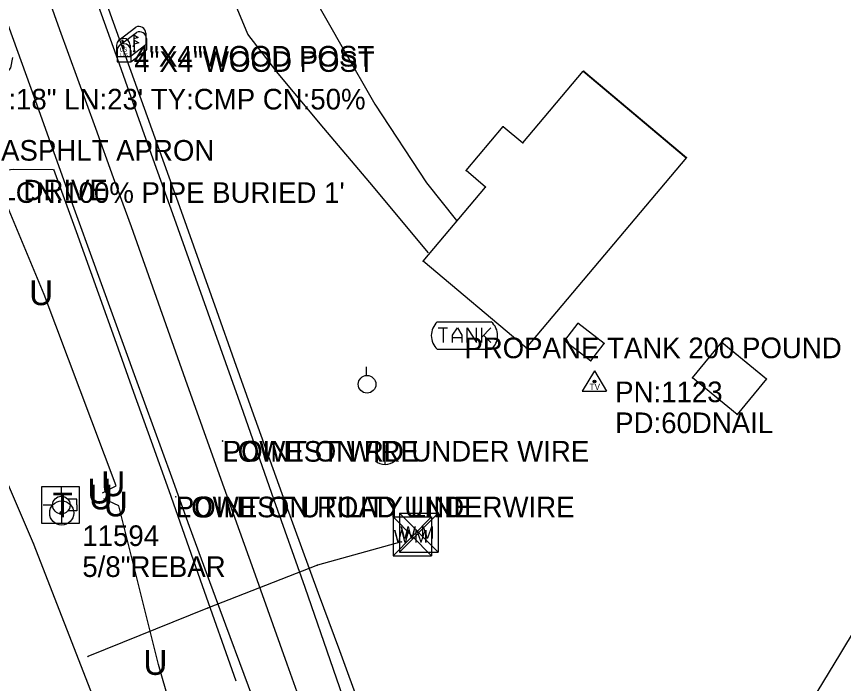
# Model space of a CAD drawing. Extents: x 1050807 to 1053552, y 395828 to 398415.
# Drawn here: x 1052115 to 1052315.2, y 397522.9 to 397684.6 of the extents above; entities that cross this region are included whole.
import ezdxf

# ---------------------------------------------------------------- set-up
doc = ezdxf.new("R2010")
doc.units = 0
for name, color, linetype in [('Default', 7, 'Continuous'), ('S_BUILDING', 7, 'Continuous'), ('S_CROSS_DRAIN_ANNOT', 7, 'Continuous'), ('S_DITCHLINE', 7, 'Continuous'), ('S_DRIVEWAY', 7, 'Continuous'), ('S_EDGE_PAVEMENT', 7, 'Continuous'), ('S_ELECTRIC_UTILITIES_ANNOT', 7, 'Continuous'), ('S_IRON_PIN', 7, 'Continuous'), ('S_IRON_PIN_ANNOT', 7, 'Continuous'), ('S_MAILBOX', 7, 'Continuous'), ('S_MAILBOX_ANNOT', 7, 'Continuous'), ('S_MSC_PT_SYM', 7, 'Continuous'), ('S_PAVEMENT_CROWN', 7, 'Continuous'), ('S_SECONDARY_CTL', 7, 'Continuous'), ('S_SECONDARY_CTL_ANNOT', 7, 'Continuous'), ('S_SHOULDER', 7, 'Continuous'), ('S_STR_PT_SYM', 7, 'Continuous'), ('S_SURVEY_TEXT_ANNOT', 7, 'Continuous'), ('S_TANK', 7, 'Continuous'), ('S_TANK_ANNOT', 7, 'Continuous'), ('S_TELEPHONE_UTILITIES', 7, 'Continuous'), ('S_UNDERGROUND_CABLE', 7, 'Continuous'), ('S_UTILITY_POLE', 7, 'Continuous'), ('S_UTL_PT_SYM', 7, 'Continuous'), ('S_WATER_UTILITIES', 7, 'Continuous')]:
    doc.layers.add(name, color=color, linetype=linetype)

msp = doc.modelspace()

# ---------------------------------------------------------------- linework, layer by layer
at = {"layer": 'S_BUILDING'}
for p, q in [((1052237.58, 397653.94), (1052252.21, 397671.3)), ((1052252.21, 397671.3), (1052277.14, 397650.29)), ((1052252.34, 397671.32), (1052277.2, 397650.37)), ((1052223.82, 397647.23), (1052232.84, 397657.93)), ((1052232.84, 397657.93), (1052237.58, 397653.94)), ((1052277.2, 397650.37), (1052238.35, 397604.25)), ((1052228.56, 397643.23), (1052223.82, 397647.23)), ((1052213.42, 397625.26), (1052228.56, 397643.23)), ((1052238.35, 397604.25), (1052213.42, 397625.26)), ((1052250.92, 397610.21), (1052247.7, 397606.01)), ((1052257.25, 397605.36), (1052250.92, 397610.21)), ((1052257.27, 397605.34), (1052250.92, 397610.21)), ((1052247.7, 397606.01), (1052254.04, 397601.14)), ((1052254.04, 397601.14), (1052257.27, 397605.34)), ((1052278.66, 397596.99), (1052285.79, 397605.63)), ((1052285.79, 397605.63), (1052296.59, 397596.72)), ((1052285.83, 397605.6), (1052296.59, 397596.72)), ((1052289.46, 397588.08), (1052278.66, 397596.99)), ((1052296.59, 397596.72), (1052289.46, 397588.08))]:
    msp.add_line(p, q, dxfattribs=at)
at = {"layer": 'S_DITCHLINE'}
msp.add_lwpolyline([(1052182.87, 397411.17), (1052191.13, 397410.06), (1052199.54, 397410.4), (1052209.84, 397414.42), (1052220.22, 397422.2), (1052230.61, 397429.99), (1052238.34, 397436.67), (1052254.08, 397454.11), (1052264.3, 397463.78), (1052278.77, 397479.4), (1052293.24, 397495.01), (1052300.36, 397506.76), (1052307.49, 397518.52), (1052314.61, 397530.28), (1052321.73, 397542.03)], dxfattribs=at)
at = {"layer": 'S_DRIVEWAY'}
for points in [[(1052133.67, 397755.55), (1052152.05, 397757.22), (1052166.68, 397751.47), (1052175.35, 397736.7), (1052175.93, 397726.65), (1052176.02, 397715.78), (1052181.24, 397702.97), (1052186.46, 397690.16), (1052194.09, 397676.73), (1052201.72, 397663.29), (1052214.22, 397644.23), (1052221.51, 397635.12)], [(1052214.75, 397627.33), (1052200.49, 397644.3), (1052189.4, 397657.53), (1052178.32, 397670.77), (1052170.98, 397680.3), (1052164.34, 397696.29), (1052157.7, 397712.28), (1052145.51, 397723.65)]]:
    msp.add_lwpolyline(points, dxfattribs=at)
at = {"layer": 'S_EDGE_PAVEMENT'}
for points in [[(1052214.47, 397461.1), (1052206.55, 397483.78), (1052198.62, 397506.45), (1052191.75, 397526.31), (1052184.88, 397546.16), (1052177.39, 397567.38), (1052169.89, 397588.61), (1052165.61, 397600.65), (1052161.33, 397612.68), (1052157.05, 397624.72), (1052152.78, 397636.76), (1052148.47, 397648.84), (1052144.17, 397660.93), (1052139.87, 397673.02), (1052135.57, 397685.11), (1052127.35, 397708.02), (1052119.13, 397730.93), (1052110.86, 397754.03), (1052102.59, 397777.13), (1052095.71, 397795.99), (1052088.82, 397814.85)], [(1052196.26, 397454.39), (1052187.61, 397477.79), (1052178.96, 397501.18), (1052174.52, 397513.15), (1052170.08, 397525.12), (1052165.65, 397537.09), (1052161.21, 397549.06), (1052156.87, 397561), (1052152.53, 397572.94), (1052148.19, 397584.89), (1052143.85, 397596.83), (1052135.54, 397619.78), (1052127.24, 397642.73), (1052119.19, 397665.09), (1052111.15, 397687.46), (1052106.97, 397699.31), (1052102.79, 397711.16), (1052098.61, 397723.02), (1052094.43, 397734.87), (1052086.32, 397757.66), (1052078.21, 397780.45), (1052073.59, 397792.48), (1052068.98, 397804.51)], [(1052123.83, 397647.43), (1052114.18, 397647.48), (1052109.74, 397646.97), (1052102.81, 397645.04), (1052098.03, 397655.71), (1052103.13, 397658.35), (1052106.07, 397662.52), (1052113.6, 397672.12), (1052114.07, 397674.6)]]:
    msp.add_lwpolyline(points, dxfattribs=at)
at = {"layer": 'S_IRON_PIN'}
for radius in [2.91, 0.411, 0.262, 0.212, 0.145, 0.0822, 0.0581]:
    msp.add_circle((1052125.89, 397564.24), radius, dxfattribs=at)
at = {"layer": 'S_MAILBOX'}
for p, q in [((1052139.71, 397678.87), (1052143.84, 397681.98)), ((1052139.85, 397677.57), (1052143.99, 397680.68)), ((1052146.28, 397680.51), (1052146.28, 397677.79)), ((1052143.33, 397680.16), (1052143.33, 397677.44)), ((1052143.47, 397678.86), (1052143.47, 397676.15)), ((1052146.42, 397679.21), (1052146.42, 397676.49)), ((1052139.16, 397677.6), (1052139.16, 397674.88)), ((1052139.3, 397676.3), (1052139.3, 397673.58)), ((1052142.48, 397674.88), (1052146.28, 397677.79)), ((1052142.48, 397677.6), (1052142.48, 397674.88)), ((1052142.63, 397673.58), (1052146.42, 397676.49)), ((1052142.63, 397676.3), (1052142.63, 397673.58)), ((1052139.16, 397674.88), (1052142.48, 397674.88)), ((1052139.3, 397673.58), (1052142.63, 397673.58))]:
    msp.add_line(p, q, dxfattribs=at)
for points in [[(1052140.34, 397678.71), (1052140.56, 397678.57), (1052140.56, 397678.19), (1052140.87, 397678.19), (1052140.87, 397678.55), (1052140.67, 397678.8), (1052140.34, 397678.74)], [(1052143.33, 397680.16), (1052144.43, 397679.5), (1052143.33, 397679.15)], [(1052143.47, 397678.86), (1052144.58, 397678.2), (1052143.47, 397677.85)], [(1052140.48, 397677.41), (1052140.71, 397677.28), (1052140.71, 397676.89), (1052141.01, 397676.89), (1052141.01, 397677.25), (1052140.82, 397677.5), (1052140.48, 397677.44)]]:
    msp.add_lwpolyline(points, dxfattribs=at)
for centre, end in [((1052144.61, 397680.51), 117.5718), ((1052144.76, 397679.21), 117.5718), ((1052140.82, 397677.6), 180), ((1052140.96, 397676.3), 180)]:
    msp.add_arc(centre, 1.66, 0, end, dxfattribs=at)
for centre in [(1052143.33, 397677.44), (1052143.47, 397676.15)]:
    msp.add_ellipse(centre, major_axis=(0.145, 0.132), ratio=0.564646, dxfattribs=at)
at = {"layer": 'S_MSC_PT_SYM'}
for points in [[(1052164.89, 397581.71), (1052164.89, 397581.76), (1052164.89, 397581.71), (1052164.84, 397581.71), (1052164.89, 397581.71), (1052164.89, 397581.66), (1052164.89, 397581.71), (1052164.94, 397581.71)], [(1052153.53, 397568.19), (1052153.53, 397568.24), (1052153.53, 397568.19), (1052153.48, 397568.19), (1052153.53, 397568.19), (1052153.53, 397568.14), (1052153.53, 397568.19), (1052153.58, 397568.19)]]:
    msp.add_lwpolyline(points, dxfattribs=at)
at = {"layer": 'S_PAVEMENT_CROWN'}
msp.add_lwpolyline([(1052205.81, 397457.74), (1052201.49, 397469.54), (1052197.18, 397481.35), (1052192.86, 397493.15), (1052188.55, 397504.96), (1052180.47, 397527.64), (1052172.39, 397550.33), (1052164.11, 397573.46), (1052155.84, 397596.59), (1052149.3, 397615.07), (1052142.77, 397633.56), (1052138.44, 397645.49), (1052134.12, 397657.43), (1052129.8, 397669.37), (1052125.47, 397681.31), (1052121.16, 397693.43), (1052116.84, 397705.56), (1052112.53, 397717.68), (1052108.21, 397729.81), (1052100.29, 397752.14), (1052092.37, 397774.47), (1052083.81, 397797.39), (1052075.25, 397820.32)], dxfattribs=at)
at = {"layer": 'S_SECONDARY_CTL'}
for p, q in [((1052254.94, 397598.71), (1052251.93, 397593.75)), ((1052254.94, 397598.71), (1052257.88, 397593.75)), ((1052251.93, 397593.75), (1052257.88, 397593.75))]:
    msp.add_line(p, q, dxfattribs=at)
for radius in [0.311, 0.183, 0.103]:
    msp.add_circle((1052254.94, 397596.1), radius, dxfattribs=at)
at = {"layer": 'S_SHOULDER'}
for points in [[(1052215.81, 397461.5), (1052211.2, 397477.1), (1052206.6, 397492.7), (1052202.49, 397504.78), (1052198.38, 397516.87), (1052193.22, 397530.8), (1052188.06, 397544.72), (1052180.04, 397566.9), (1052172.01, 397589.08), (1052167.73, 397601.15), (1052163.45, 397613.21), (1052159.17, 397625.28), (1052154.9, 397637.34), (1052146.66, 397660.22), (1052138.43, 397683.1), (1052131.84, 397701.67)], [(1052168.16, 397523.48), (1052160.02, 397546.56), (1052151.88, 397569.64), (1052147.64, 397581.54), (1052143.4, 397593.45), (1052139.16, 397605.35), (1052134.92, 397617.26), (1052129.45, 397632.39), (1052123.98, 397647.52)]]:
    msp.add_lwpolyline(points, dxfattribs=at)
at = {"layer": 'S_STR_PT_SYM'}
for points in [[(1052252.21, 397671.3), (1052252.21, 397671.35), (1052252.21, 397671.3), (1052252.16, 397671.3), (1052252.21, 397671.3), (1052252.21, 397671.25), (1052252.21, 397671.3), (1052252.26, 397671.3)], [(1052252.34, 397671.32), (1052252.34, 397671.37), (1052252.34, 397671.32), (1052252.29, 397671.32), (1052252.34, 397671.32), (1052252.34, 397671.27), (1052252.34, 397671.32), (1052252.39, 397671.32)], [(1052232.84, 397657.93), (1052232.84, 397657.98), (1052232.84, 397657.93), (1052232.79, 397657.93), (1052232.84, 397657.93), (1052232.84, 397657.88), (1052232.84, 397657.93), (1052232.89, 397657.93)], [(1052237.58, 397653.94), (1052237.58, 397653.99), (1052237.58, 397653.94), (1052237.53, 397653.94), (1052237.58, 397653.94), (1052237.58, 397653.89), (1052237.58, 397653.94), (1052237.63, 397653.94)], [(1052277.14, 397650.29), (1052277.14, 397650.34), (1052277.14, 397650.29), (1052277.09, 397650.29), (1052277.14, 397650.29), (1052277.14, 397650.24), (1052277.14, 397650.29), (1052277.19, 397650.29)], [(1052277.2, 397650.37), (1052277.2, 397650.42), (1052277.2, 397650.37), (1052277.15, 397650.37), (1052277.2, 397650.37), (1052277.2, 397650.32), (1052277.2, 397650.37), (1052277.25, 397650.37)], [(1052223.82, 397647.23), (1052223.82, 397647.28), (1052223.82, 397647.23), (1052223.77, 397647.23), (1052223.82, 397647.23), (1052223.82, 397647.18), (1052223.82, 397647.23), (1052223.87, 397647.23)], [(1052228.56, 397643.23), (1052228.56, 397643.28), (1052228.56, 397643.23), (1052228.51, 397643.23), (1052228.56, 397643.23), (1052228.56, 397643.18), (1052228.56, 397643.23), (1052228.61, 397643.23)], [(1052213.42, 397625.26), (1052213.42, 397625.31), (1052213.42, 397625.26), (1052213.37, 397625.26), (1052213.42, 397625.26), (1052213.42, 397625.21), (1052213.42, 397625.26), (1052213.47, 397625.26)], [(1052250.92, 397610.21), (1052250.92, 397610.26), (1052250.92, 397610.21), (1052250.87, 397610.21), (1052250.92, 397610.21), (1052250.92, 397610.16), (1052250.92, 397610.21), (1052250.97, 397610.21)], [(1052250.92, 397610.21), (1052250.92, 397610.26), (1052250.92, 397610.21), (1052250.87, 397610.21), (1052250.92, 397610.21), (1052250.92, 397610.16), (1052250.92, 397610.21), (1052250.97, 397610.21)], [(1052238.35, 397604.25), (1052238.35, 397604.3), (1052238.35, 397604.25), (1052238.3, 397604.25), (1052238.35, 397604.25), (1052238.35, 397604.2), (1052238.35, 397604.25), (1052238.4, 397604.25)], [(1052247.7, 397606.01), (1052247.7, 397606.06), (1052247.7, 397606.01), (1052247.65, 397606.01), (1052247.7, 397606.01), (1052247.7, 397605.96), (1052247.7, 397606.01), (1052247.75, 397606.01)], [(1052257.25, 397605.36), (1052257.25, 397605.41), (1052257.25, 397605.36), (1052257.2, 397605.36), (1052257.25, 397605.36), (1052257.25, 397605.31), (1052257.25, 397605.36), (1052257.3, 397605.36)], [(1052257.27, 397605.34), (1052257.27, 397605.39), (1052257.27, 397605.34), (1052257.22, 397605.34), (1052257.27, 397605.34), (1052257.27, 397605.29), (1052257.27, 397605.34), (1052257.32, 397605.34)], [(1052285.79, 397605.63), (1052285.79, 397605.68), (1052285.79, 397605.63), (1052285.74, 397605.63), (1052285.79, 397605.63), (1052285.79, 397605.58), (1052285.79, 397605.63), (1052285.84, 397605.63)], [(1052285.83, 397605.6), (1052285.83, 397605.65), (1052285.83, 397605.6), (1052285.78, 397605.6), (1052285.83, 397605.6), (1052285.83, 397605.55), (1052285.83, 397605.6), (1052285.88, 397605.6)], [(1052254.04, 397601.14), (1052254.04, 397601.19), (1052254.04, 397601.14), (1052253.99, 397601.14), (1052254.04, 397601.14), (1052254.04, 397601.09), (1052254.04, 397601.14), (1052254.09, 397601.14)], [(1052278.66, 397596.99), (1052278.66, 397597.04), (1052278.66, 397596.99), (1052278.61, 397596.99), (1052278.66, 397596.99), (1052278.66, 397596.94), (1052278.66, 397596.99), (1052278.71, 397596.99)], [(1052296.59, 397596.72), (1052296.59, 397596.77), (1052296.59, 397596.72), (1052296.54, 397596.72), (1052296.59, 397596.72), (1052296.59, 397596.67), (1052296.59, 397596.72), (1052296.64, 397596.72)], [(1052296.59, 397596.72), (1052296.59, 397596.77), (1052296.59, 397596.72), (1052296.54, 397596.72), (1052296.59, 397596.72), (1052296.59, 397596.67), (1052296.59, 397596.72), (1052296.64, 397596.72)], [(1052289.46, 397588.08), (1052289.46, 397588.13), (1052289.46, 397588.08), (1052289.41, 397588.08), (1052289.46, 397588.08), (1052289.46, 397588.03), (1052289.46, 397588.08), (1052289.51, 397588.08)]]:
    msp.add_lwpolyline(points, dxfattribs=at)
at = {"layer": 'S_TANK'}
for p, q in [((1052216.82, 397610.57), (1052229.94, 397610.57)), ((1052217.08, 397609.08), (1052219.34, 397609.08)), ((1052218.25, 397609.08), (1052218.25, 397605.59)), ((1052220.57, 397607.34), (1052221.73, 397609.08)), ((1052221.73, 397609.08), (1052222.83, 397607.34)), ((1052224.06, 397605.59), (1052224.06, 397609.08)), ((1052224.06, 397609.08), (1052226.32, 397605.59)), ((1052226.32, 397605.59), (1052226.32, 397609.08)), ((1052227.55, 397609.08), (1052227.55, 397605.59)), ((1052227.55, 397606.76), (1052229.81, 397609.08)), ((1052220.57, 397605.59), (1052220.57, 397607.34)), ((1052222.83, 397606.69), (1052220.57, 397606.69)), ((1052222.83, 397607.34), (1052222.83, 397605.59)), ((1052228.13, 397607.27), (1052229.81, 397605.59)), ((1052216.82, 397603.91), (1052229.94, 397603.91))]:
    msp.add_line(p, q, dxfattribs=at)
for centre, radius, start, end in [((1052220.01, 397607.24), 4.6, 133.7339, 226.2661), ((1052227.14, 397607.24), 4.34, 309.9965, 50.0035)]:
    msp.add_arc(centre, radius, start, end, dxfattribs=at)
at = {"layer": 'S_TELEPHONE_UTILITIES'}
msp.add_lwpolyline([(1052121.1, 397561.7), (1052121.1, 397570.7), (1052130.1, 397570.7), (1052130.1, 397561.7)], close=True, dxfattribs=at)
at = {"layer": 'S_UNDERGROUND_CABLE'}
for p, q in [((1052121.65, 397617.16), (1052098, 397673.83)), ((1052139.1, 397570.84), (1052121.65, 397617.16)), ((1052135.76, 397569.09), (1052139.1, 397570.84)), ((1052139.73, 397565.96), (1052136.12, 397567.66)), ((1052149.33, 397527.56), (1052139.73, 397565.96)), ((1052157.64, 397499.02), (1052149.33, 397527.56))]:
    msp.add_line(p, q, dxfattribs=at)
at = {"layer": 'S_UTILITY_POLE'}
for p, q in [((1052199.72, 397597.58), (1052199.72, 397599.68)), ((1052204.15, 397580.69), (1052204.15, 397575.96)), ((1052125.81, 397568.27), (1052125.81, 397570.52)), ((1052123.72, 397566.14), (1052121.39, 397566.14)), ((1052129.57, 397567.61), (1052127.36, 397567.61)), ((1052129.57, 397566.18), (1052129.57, 397567.61)), ((1052129.57, 397566.18), (1052129.57, 397564.74)), ((1052129.57, 397564.74), (1052127.36, 397564.74)), ((1052125.89, 397561.72), (1052125.89, 397564.05))]:
    msp.add_line(p, q, dxfattribs=at)
for centre in [(1052199.85, 397595.44), (1052125.81, 397566.16)]:
    msp.add_circle(centre, 2.13, dxfattribs=at)
msp.add_arc((1052204.21, 397579.39), 3.41, 226.3972, 313.6028, dxfattribs=at)
at = {"layer": 'S_UTL_PT_SYM'}
for points in [[(1052164.82, 397581.67), (1052164.82, 397581.72), (1052164.82, 397581.67), (1052164.77, 397581.67), (1052164.82, 397581.67), (1052164.82, 397581.62), (1052164.82, 397581.67), (1052164.87, 397581.67)], [(1052153.53, 397568.19), (1052153.53, 397568.24), (1052153.53, 397568.19), (1052153.48, 397568.19), (1052153.53, 397568.19), (1052153.53, 397568.14), (1052153.53, 397568.19), (1052153.58, 397568.19)], [(1052119.03, 397556.83), (1052119.03, 397556.88), (1052119.03, 397556.83), (1052118.98, 397556.83), (1052119.03, 397556.83), (1052119.03, 397556.78), (1052119.03, 397556.83), (1052119.08, 397556.83)], [(1052208.21, 397557.22), (1052208.21, 397557.27), (1052208.21, 397557.22), (1052208.16, 397557.22), (1052208.21, 397557.22), (1052208.21, 397557.17), (1052208.21, 397557.22), (1052208.26, 397557.22)], [(1052187.81, 397551.62), (1052187.81, 397551.67), (1052187.81, 397551.62), (1052187.76, 397551.62), (1052187.81, 397551.62), (1052187.81, 397551.57), (1052187.81, 397551.62), (1052187.86, 397551.62)], [(1052161.19, 397541.14), (1052161.19, 397541.19), (1052161.19, 397541.14), (1052161.14, 397541.14), (1052161.19, 397541.14), (1052161.19, 397541.09), (1052161.19, 397541.14), (1052161.24, 397541.14)], [(1052132.26, 397529.44), (1052132.26, 397529.49), (1052132.26, 397529.44), (1052132.21, 397529.44), (1052132.26, 397529.44), (1052132.26, 397529.39), (1052132.26, 397529.44), (1052132.31, 397529.44)]]:
    msp.add_lwpolyline(points, dxfattribs=at)
at = {"layer": 'S_WATER_UTILITIES'}
for p, q in [((1052119.03, 397556.83), (1052101.72, 397597.26)), ((1052207.7, 397564.21), (1052217.04, 397564.21)), ((1052207.7, 397564.21), (1052207.7, 397554.72)), ((1052207.7, 397564.21), (1052217.04, 397554.72)), ((1052217.04, 397564.21), (1052207.7, 397554.72)), ((1052217.04, 397564.21), (1052217.04, 397554.72)), ((1052206.14, 397563.32), (1052215.48, 397563.32)), ((1052206.14, 397563.32), (1052206.14, 397553.83)), ((1052206.14, 397563.32), (1052215.48, 397553.83)), ((1052215.48, 397563.32), (1052206.14, 397553.83)), ((1052215.48, 397563.32), (1052215.48, 397553.83)), ((1052136.18, 397512.78), (1052119.03, 397556.83)), ((1052208.21, 397557.22), (1052187.81, 397551.62)), ((1052207.7, 397554.72), (1052217.04, 397554.72)), ((1052206.14, 397553.83), (1052215.48, 397553.83)), ((1052187.81, 397551.62), (1052161.19, 397541.14)), ((1052161.19, 397541.14), (1052132.26, 397529.44))]:
    msp.add_line(p, q, dxfattribs=at)

# ---------------------------------------------------------------- texts
at = {"layer": 'Default'}
for p in [(1052118.02, 397614.61), (1052135.47, 397568.3), (1052132.13, 397566.54), (1052132.49, 397565.11), (1052136.1, 397563.42), (1052145.7, 397525.01)]:
    msp.add_text('U', height=6, dxfattribs=at).set_placement(p)
at = {"layer": 'S_CROSS_DRAIN_ANNOT'}
for s, p in [('DI:18" LN:23\' TY:CMP CN:50%', (1052106.29, 397662.04)), ("CN:100% PIPE BURIED 1'", (1052114.76, 397639.4))]:
    msp.add_text(s, height=5, dxfattribs=at).set_placement(p)
at = {"layer": 'S_ELECTRIC_UTILITIES_ANNOT'}
for s, p in [('LOWEST WIRE', (1052164.82, 397576.67)), ('LOWEST UTILITY LINE', (1052153.53, 397563.19))]:
    msp.add_text(s, height=5, dxfattribs=at).set_placement(p)
at = {"layer": 'S_IRON_PIN_ANNOT'}
for s, p in [('11594', (1052130.89, 397556.24)), ('5/8"REBAR', (1052130.89, 397548.74))]:
    msp.add_text(s, height=5, dxfattribs=at).set_placement(p)
at = {"layer": 'S_MAILBOX'}
for p in [(1052139.92, 397676.08), (1052140.06, 397674.78)]:
    msp.add_text('US', height=0.96, dxfattribs=at).set_placement(p)
at = {"layer": 'S_MAILBOX_ANNOT'}
for p in [(1052143.33, 397672.44), (1052143.47, 397671.15)]:
    msp.add_text('4"X4"WOOD POST', height=5, dxfattribs=at).set_placement(p)
at = {"layer": 'S_SECONDARY_CTL'}
msp.add_text('TV', height=1.5, dxfattribs=at).set_placement((1052253.73, 397594.09))
at = {"layer": 'S_SECONDARY_CTL_ANNOT'}
for s, p in [('PN:1123', (1052259.94, 397591.1)), ('PD:60DNAIL', (1052259.94, 397583.6))]:
    msp.add_text(s, height=5, dxfattribs=at).set_placement(p)
at = {"layer": 'S_SURVEY_TEXT_ANNOT'}
for s, p in [('ASPHLT APRON', (1052111.21, 397649.63)), ('GRAVEL DRIVE', (1052087.66, 397639.99)), ('POINT ON RD UNDER WIRE', (1052164.89, 397576.71)), ('POINT ON ROAD UNDERWIRE', (1052153.53, 397563.19))]:
    msp.add_text(s, height=5, dxfattribs=at).set_placement(p)
at = {"layer": 'S_TANK_ANNOT'}
msp.add_text('PROPANE TANK 200 POUND PSI', height=5, dxfattribs=at).set_placement((1052223.41, 397601.76))
at = {"layer": 'S_TELEPHONE_UTILITIES'}
msp.add_text('T', height=6, dxfattribs=at).set_placement((1052123.66, 397563.2))
at = {"layer": 'S_WATER_UTILITIES'}
for p in [(1052206.34, 397557.09), (1052207.91, 397557.98)]:
    msp.add_text('W M', height=3, dxfattribs=at).set_placement(p)

doc.saveas('drawing.dxf')
